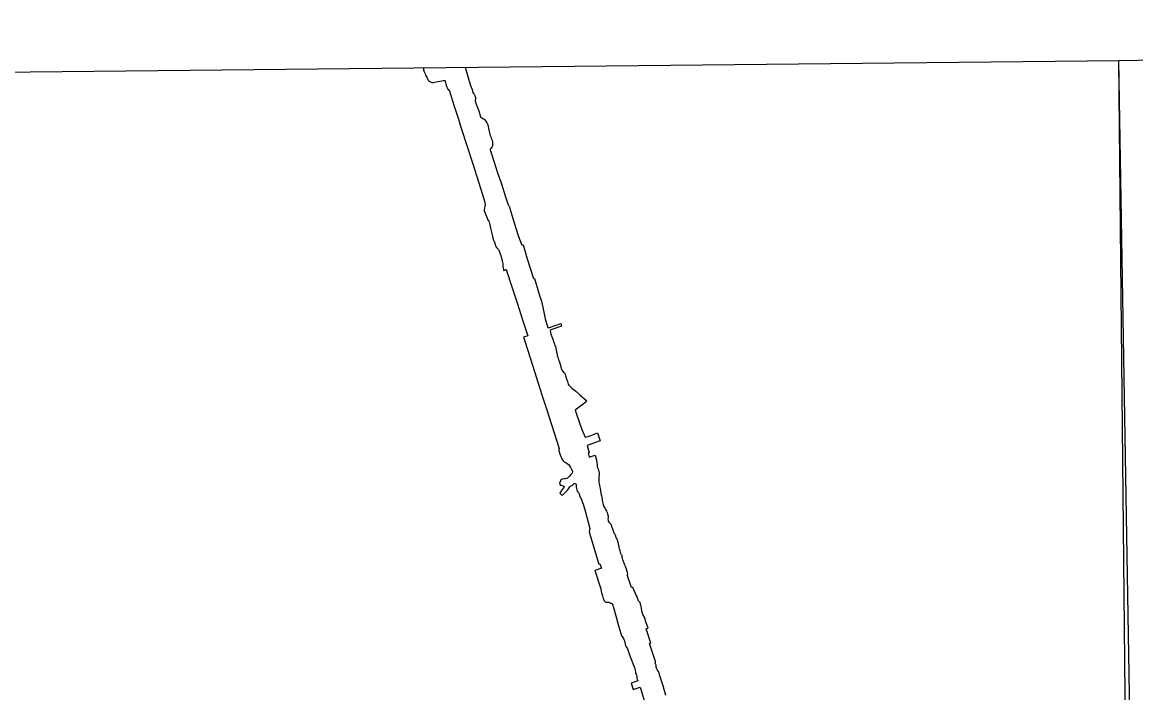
# Model space of a CAD drawing. Extents: x 3683402 to 3721514, y 487807 to 513565.
# Drawn here: x 3708090 to 3708720, y 491401 to 491780 of the extents above; entities that cross this region are included whole.
import ezdxf

# ---------------------------------------------------------------- set-up
doc = ezdxf.new("R2010")
doc.units = 0
doc.layers.add('V-ANNO-NPLT', color=7, linetype='Continuous')

msp = doc.modelspace()

# ---------------------------------------------------------------- linework, layer by layer
at = {"layer": 'V-ANNO-NPLT'}
for points in [[(3708722.94, 491040.73), (3708710.83, 491758.79), (3709962.1, 491780.45), (3709974.84, 491062.4)], [(3707466.64, 491027.56), (3707459.44, 491745.69), (3708710.83, 491758.79)], [(3707466.64, 491027.56), (3708718.03, 491040.67), (3708710.83, 491758.79)], [(3708317.35, 491754.67), (3708317.25, 491754.22), (3708317.19, 491753.51), (3708317.28, 491752.92), (3708317.46, 491752.39), (3708318.05, 491751.27), (3708318.35, 491750.42), (3708319.07, 491749.27), (3708319.48, 491748.34), (3708319.89, 491747.7), (3708320.17, 491747.25), (3708320.67, 491746.84), (3708321.53, 491746.46), (3708322.01, 491746.32), (3708322.38, 491746.31), (3708322.85, 491746.35), (3708324.34, 491746.67), (3708327.55, 491747.31), (3708328.26, 491747.48), (3708328.74, 491747.52), (3708329.06, 491747.49), (3708329.42, 491747.22), (3708329.53, 491747.06), (3708330.09, 491744.8), (3708330.37, 491743.69), (3708330.67, 491742.94), (3708330.95, 491742.49), (3708331.24, 491742.06), (3708331.66, 491742.11), (3708333.36, 491736.5), (3708334.69, 491732.38), (3708336.73, 491726.11), (3708338.73, 491719.79), (3708341.64, 491710.59), (3708344.86, 491700.76), (3708348.47, 491689.46), (3708351.85, 491678.49), (3708351.98, 491677.96), (3708352.07, 491677.19), (3708351.92, 491676.27), (3708351.72, 491675.16), (3708351.6, 491674.22), (3708351.61, 491673.66), (3708351.64, 491673.5), (3708351.74, 491673.21), (3708353.15, 491669.41), (3708353.49, 491668.77), (3708354.16, 491667.8), (3708354.36, 491667.32), (3708354.56, 491666.55), (3708355.09, 491663.74), (3708356.03, 491660.1), (3708356.45, 491658.33), (3708356.7, 491657.4), (3708357.34, 491655.88), (3708357.71, 491654.55), (3708357.99, 491653.73), (3708358.11, 491653.44), (3708358.58, 491652.82), (3708359.15, 491652.23), (3708359.59, 491651.67), (3708359.82, 491651.32), (3708360.23, 491650.28), (3708360.88, 491648.29), (3708361.78, 491645.15), (3708362.04, 491643.64), (3708362.15, 491642.27), (3708362.32, 491641.1), (3708362.39, 491640.39), (3708362.38, 491640.02), (3708362.4, 491639.83), (3708362.56, 491639.78), (3708363.01, 491639.95), (3708363.63, 491640.29), (3708363.79, 491640.39), (3708363.89, 491640.39), (3708364.07, 491640.31), (3708367.44, 491629.99), (3708370.33, 491620.9), (3708373.26, 491611.79), (3708376.23, 491602.81), (3708373.86, 491601.95), (3708374.22, 491600.91)], [(3708340.7, 491754.92), (3708342.7, 491748.47), (3708343.77, 491744.59), (3708344.65, 491742.31), (3708345.13, 491740.74), (3708345.51, 491740.12), (3708345.85, 491739.7), (3708346.24, 491738.98), (3708346.46, 491738.34), (3708346.66, 491737.36), (3708346.59, 491736.8), (3708346.48, 491736.46), (3708346.5, 491735.98), (3708347.02, 491734.07), (3708348.41, 491730.24), (3708349.36, 491726.79), (3708349.54, 491726.6), (3708350.14, 491726.33), (3708351.19, 491725.81), (3708351.61, 491725.54), (3708351.89, 491725.19), (3708352.54, 491724.33), (3708353.05, 491723.5), (3708353.49, 491722.68), (3708353.62, 491722.28), (3708353.86, 491721.3), (3708354.59, 491717.72), (3708354.94, 491716.28), (3708355.22, 491715.51), (3708355.55, 491714.71), (3708355.98, 491713.57), (3708356.17, 491712.54), (3708356.28, 491711.13), (3708356.16, 491710.5), (3708355.83, 491709.69), (3708355.45, 491709.19), (3708355.21, 491708.93), (3708354.97, 491708.62), (3708354.96, 491708.33), (3708355.03, 491707.61), (3708357.17, 491701.21), (3708359.05, 491695.15), (3708361.09, 491689.43), (3708363.63, 491681.59), (3708365.08, 491677.02), (3708365.31, 491676.67), (3708365.68, 491676.19), (3708365.8, 491675.82), (3708366.08, 491674.92), (3708368.56, 491666.89), (3708370.81, 491659.72), (3708372.63, 491654.59), (3708372.78, 491654.4), (3708373.1, 491654.37), (3708373.39, 491654.36), (3708373.55, 491654.33), (3708375.93, 491646.44), (3708379.41, 491635.36), (3708379.57, 491635.31), (3708379.78, 491635.3), (3708379.96, 491635.27), (3708382.87, 491625.63), (3708383.95, 491622.49), (3708384.85, 491618.04), (3708386, 491612.5), (3708387.63, 491607.5), (3708387.68, 491607.37)], [(3708387.68, 491607.37), (3708387.81, 491607.34), (3708388.45, 491607.51), (3708394.86, 491609.73), (3708395.36, 491608.34), (3708389.27, 491606.15), (3708388.98, 491606.02), (3708388.82, 491605.89), (3708388.82, 491605.84), (3708389.35, 491603.81)], [(3708389.35, 491603.81), (3708390.36, 491600.86), (3708390.86, 491599.53), (3708391.29, 491598.33), (3708391.61, 491597.19), (3708391.96, 491596.88), (3708392.12, 491595.89), (3708392.27, 491594.65), (3708392.41, 491594.04), (3708392.55, 491593.59), (3708392.69, 491593.04), (3708392.77, 491592.52), (3708392.91, 491591.72), (3708393.17, 491590.78), (3708393.66, 491589.25), (3708393.99, 491588.35), (3708394.3, 491587.4), (3708394.9, 491585.21), (3708395.14, 491584.28), (3708395.7, 491583.11), (3708396.24, 491582.4), (3708396.51, 491582.12), (3708396.93, 491581.91), (3708397.16, 491581.68), (3708397.6, 491580.18), (3708398.17, 491578.49), (3708398.69, 491576.98), (3708399.18, 491575.44), (3708399.42, 491574.77), (3708401.26, 491573.19), (3708403.48, 491571.36), (3708405.65, 491569.42), (3708407.28, 491567.98), (3708408.68, 491566.66), (3708409.53, 491565.52), (3708407.5, 491564), (3708403, 491560.68), (3708403.64, 491558.94), (3708405.58, 491553.55), (3708406.61, 491550.28), (3708407.41, 491548.33), (3708408.63, 491545.33), (3708410.91, 491546.03), (3708415.67, 491547.75), (3708417.19, 491543.26), (3708409.85, 491540.57), (3708410.89, 491536.52), (3708410.41, 491536.26), (3708411.03, 491534.13), (3708414.44, 491535.17), (3708415.21, 491532.39), (3708415.39, 491531.09), (3708415.47, 491529.8), (3708415.5, 491528.85), (3708415.78, 491527.93), (3708416.18, 491526.91), (3708416.54, 491525.92), (3708416.68, 491525.16), (3708416.59, 491524.49), (3708416.51, 491523.19), (3708416.52, 491519.7), (3708416.66, 491519.03), (3708416.92, 491518.05), (3708417.09, 491517.23), (3708417.14, 491516.2), (3708417.45, 491515.19), (3708417.68, 491513.45), (3708417.99, 491512.34), (3708418.2, 491511.47), (3708418.33, 491510.61), (3708418.42, 491509.77), (3708418.59, 491508.82), (3708418.94, 491507.22), (3708419.35, 491506.12), (3708419.79, 491505.16), (3708420.2, 491504.35), (3708420.76, 491503.45), (3708421.13, 491502.66), (3708421.35, 491501.93), (3708421.71, 491500.71), (3708421.68, 491499.82), (3708421.6, 491499.09), (3708421.68, 491498.36), (3708421.83, 491497.79), (3708422.17, 491497.19), (3708422.67, 491496.73)], [(3708374.22, 491600.91), (3708376.41, 491593.87), (3708380.08, 491582.51), (3708383.1, 491572.96), (3708384.43, 491568.8), (3708386.86, 491561.48), (3708394.03, 491538.91), (3708393.6, 491538.43), (3708394.51, 491535.34), (3708395.49, 491533.18), (3708396.2, 491532.04), (3708396.6, 491531.57), (3708396.82, 491531.44), (3708397.32, 491531.23), (3708398.58, 491530.49), (3708399.24, 491529.96), (3708399.82, 491529.21), (3708400.46, 491528.25), (3708400.86, 491527.4), (3708401.5, 491526.19), (3708401.63, 491525.83), (3708401.27, 491525.04), (3708400.62, 491524.21), (3708399.57, 491523.13), (3708398.65, 491522.22), (3708398.06, 491521.93), (3708397.33, 491521.86), (3708396.78, 491521.76), (3708395.64, 491521.62), (3708395.02, 491521.28), (3708394.77, 491520.9), (3708394.7, 491520.6), (3708394.73, 491520.21), (3708394.71, 491520), (3708394.15, 491519.67), (3708394.6, 491518.06), (3708395.34, 491518.21), (3708396.03, 491517.84), (3708396.65, 491517.6), (3708396.82, 491517.4), (3708396.79, 491516.97), (3708396.45, 491516.59), (3708395.35, 491515.19), (3708394.46, 491513.62), (3708395.56, 491512.48), (3708396.11, 491512.74), (3708396.9, 491513.45), (3708397.74, 491514.42), (3708398.63, 491515.34), (3708399.23, 491516.05), (3708399.65, 491516.64), (3708400.06, 491517.19), (3708400.47, 491517.6), (3708400.87, 491517.9), (3708401.27, 491518.09), (3708401.66, 491518.36), (3708402.23, 491519.01), (3708402.54, 491519.17), (3708403.02, 491519.17), (3708403.41, 491518.95), (3708403.58, 491518.55), (3708403.65, 491517.96), (3708403.63, 491517.16), (3708403.76, 491516.36), (3708403.94, 491515.54), (3708404.22, 491514.88), (3708404.68, 491514.41), (3708404.97, 491514.1), (3708405.32, 491513.33), (3708405.52, 491512.39), (3708405.68, 491511.81), (3708406.07, 491511.02), (3708406.32, 491511.02), (3708407.03, 491509.02), (3708407.72, 491506.78), (3708408.74, 491503.74)], [(3708408.74, 491503.74), (3708411.38, 491493.66), (3708410.99, 491491.88), (3708411.08, 491491.07), (3708416.47, 491473.39), (3708416.99, 491473.58), (3708417.1, 491473.56), (3708417.88, 491471.16), (3708414.22, 491469.91), (3708417.61, 491459.51), (3708417.8, 491458.03), (3708418.01, 491457.18), (3708418.18, 491456.55), (3708418.49, 491455.52), (3708418.69, 491454.72), (3708418.95, 491454.07), (3708419.31, 491453.2), (3708419.55, 491452.68), (3708419.82, 491452.25), (3708420.04, 491452.02), (3708420.72, 491451.8), (3708421.16, 491451.81), (3708421.47, 491451.81), (3708421.73, 491451.85), (3708422.21, 491451.83), (3708422.73, 491451.69), (3708423.25, 491451.37), (3708423.73, 491451.09), (3708424, 491450.82), (3708424.3, 491450.15), (3708426.49, 491442.78), (3708427.49, 491439.21), (3708429.35, 491432.8), (3708429.65, 491432.42), (3708430.05, 491431.9), (3708430.38, 491431.34), (3708430.6, 491430.78), (3708430.91, 491429.95), (3708431.19, 491429.13), (3708431.31, 491428.69), (3708431.37, 491427.95), (3708431.52, 491427.36), (3708431.98, 491426.57), (3708432.36, 491425.98), (3708432.68, 491425.43), (3708432.93, 491424.89), (3708434.01, 491421.54), (3708436.75, 491414.29), (3708437, 491413.25), (3708437.13, 491412.5), (3708437.19, 491412.01), (3708437.26, 491411.62), (3708437.52, 491411.08), (3708437.72, 491410.59), (3708437.94, 491409.87), (3708438.02, 491409.17), (3708438.03, 491408.75), (3708438.14, 491408.16), (3708438.29, 491407.84), (3708438.63, 491407.39), (3708434.76, 491406.09), (3708435.87, 491402.45), (3708439.9, 491403.8), (3708443.16, 491393.1)], [(3708427.3, 491486.41), (3708426.99, 491487.22), (3708426.82, 491487.62), (3708426.55, 491488.25), (3708426.17, 491488.97), (3708426.05, 491489.33), (3708425.88, 491489.79), (3708425.61, 491490.33), (3708425.2, 491491.18), (3708425.02, 491491.62), (3708424.59, 491492.72), (3708424.33, 491493.35), (3708424.03, 491494.14), (3708423.89, 491494.66), (3708423.8, 491495.03), (3708423.71, 491495.44), (3708423.52, 491495.77), (3708423.43, 491495.9), (3708423.08, 491496.3), (3708422.67, 491496.73)], [(3708454.45, 491399.01), (3708452.85, 491404.56), (3708451.09, 491410.17), (3708450.9, 491410.61), (3708450.83, 491411.15), (3708450.61, 491411.69), (3708450.39, 491412.14), (3708450.18, 491412.54), (3708449.81, 491413.19), (3708449.54, 491413.6), (3708448.86, 491415.12), (3708448.92, 491415.61), (3708448.86, 491416.19), (3708448.74, 491416.62), (3708448.63, 491416.91), (3708448.48, 491417.38), (3708448.43, 491417.65), (3708448.44, 491418), (3708448.49, 491418.12), (3708448.59, 491418.28), (3708445.24, 491428.41), (3708445.96, 491428.69), (3708443.33, 491436.8), (3708444.42, 491437.14), (3708442.98, 491440.82), (3708442.28, 491443.34), (3708441.44, 491444.95), (3708440.81, 491446.78), (3708440.54, 491448.55), (3708440.49, 491449.25), (3708440.38, 491449.64), (3708440.21, 491450.1), (3708439.83, 491451.71), (3708438.98, 491452.67), (3708438, 491455.36), (3708437.54, 491455.92), (3708435.72, 491460.27), (3708434.99, 491460.13), (3708432.57, 491467.3), (3708432.69, 491467.57), (3708432.92, 491467.79), (3708432.96, 491467.99), (3708432.61, 491468.74), (3708432.49, 491469.33), (3708432.35, 491469.93), (3708432.09, 491470.71), (3708431.89, 491471.35), (3708431.64, 491472), (3708431.39, 491472.69), (3708431.05, 491473.46), (3708430.47, 491474.85), (3708430.33, 491475.48), (3708430.14, 491475.96), (3708429.86, 491476.63), (3708429.72, 491477.1), (3708429.62, 491477.55), (3708429.58, 491478.12), (3708429.6, 491478.37), (3708429.37, 491478.68), (3708429.14, 491479.07), (3708428.95, 491479.56), (3708428.8, 491480.25), (3708428.58, 491480.95), (3708428.23, 491482.16), (3708428.01, 491482.84), (3708427.94, 491483.34), (3708427.61, 491485.04), (3708427.46, 491485.87), (3708427.3, 491486.41)]]:
    msp.add_lwpolyline(points, dxfattribs=at)

doc.saveas('drawing.dxf')
